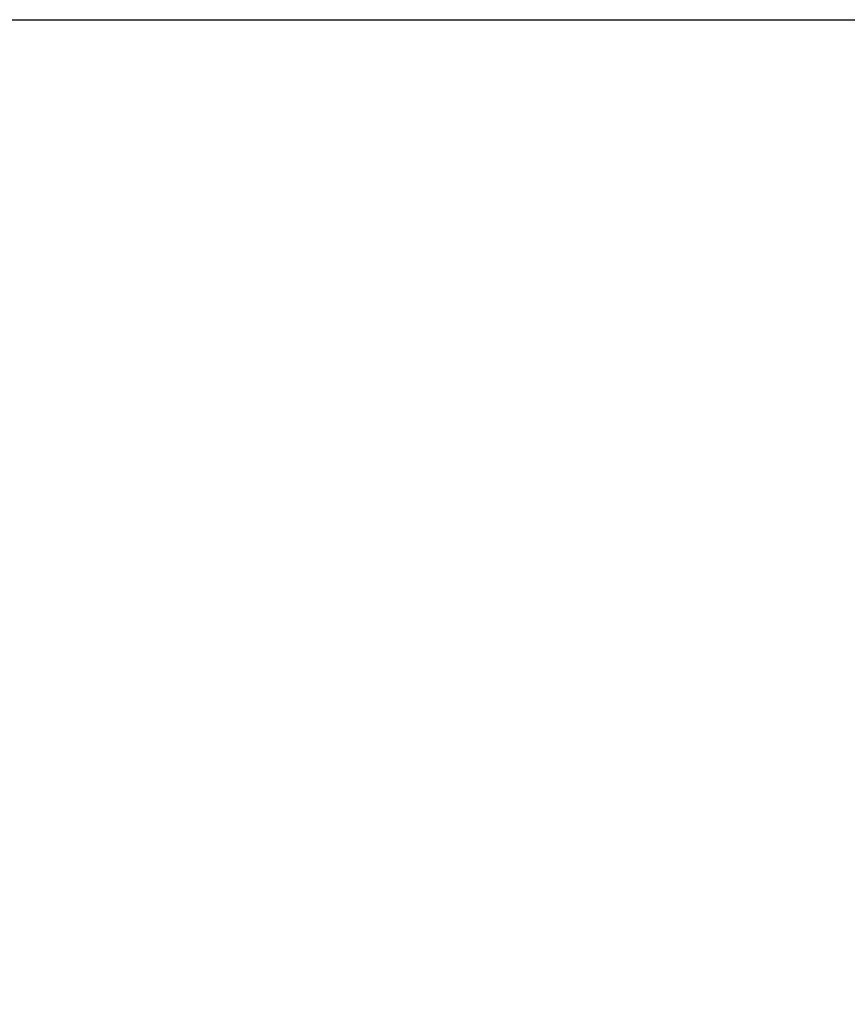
# Model space of a CAD drawing. Header units: millimetres. Extents: x 15 to 2005, y -26 to 622.
# Tile 380 of 656: x 93.17678 to 93.18477, y -12.25266 to -12.24316. Entities that reach past the tile are written whole.
import ezdxf

# ---------------------------------------------------------------- set-up
doc = ezdxf.new("R2010")
doc.units = ezdxf.units.MM

# ---------------------------------------------------------------- blocks, each defined once
blk = doc.blocks.new('SG')
at = {"color": 7, "linetype": 'Continuous'}
blk.add_open_spline([(93.1316697, -12.2431625), (93.1330879, -12.2431725), (93.1345142, -12.2432029), (93.1359479, -12.243254), (93.1373889, -12.2433261), (93.1388366, -12.2434196), (93.1402906, -12.2435348), (93.1417506, -12.2436719), (93.1432161, -12.2438313), (93.1446866, -12.2440133), (93.1461616, -12.2442181), (93.1476407, -12.2444461), (93.1491234, -12.2446974), (93.1506092, -12.2449724), (93.1520975, -12.2452712), (93.1535879, -12.2455941), (93.1550798, -12.2459412), (93.1565725, -12.2463128), (93.1580657, -12.2467091), (93.1595587, -12.2471302), (93.1610508, -12.2475761), (93.1625417, -12.2480472), (93.1640305, -12.2485433), (93.1655168, -12.2490648), (93.1669998, -12.2496115), (93.1684791, -12.2501836), (93.169954, -12.2507811), (93.1714237, -12.251404), (93.1728878, -12.2520523), (93.1743456, -12.2527259), (93.1757964, -12.2534249), (93.1772396, -12.2541491), (93.1786745, -12.2548984), (93.1801006, -12.2556728), (93.1815171, -12.256472), (93.1829234, -12.257296), (93.184319, -12.2581445), (93.1857031, -12.2590174), (93.1870751, -12.2599144), (93.1884345, -12.2608353), (93.1897805, -12.2617798), (93.1911127, -12.2627477), (93.1924303, -12.2637386), (93.1937328, -12.2647522), (93.1950197, -12.2657882), (93.1962903, -12.2668462), (93.1975441, -12.2679257), (93.1987805, -12.2690265), (93.199999, -12.2701481), (93.2011991, -12.27129), (93.2023803, -12.2724518), (93.2035421, -12.273633), (93.204684, -12.2748331), (93.2058056, -12.2760516), (93.2069064, -12.277288), (93.2079859, -12.2785418), (93.2090439, -12.2798124), (93.2100799, -12.2810993), (93.2110935, -12.2824018), (93.2120844, -12.2837194), (93.2130523, -12.2850516), (93.2139968, -12.2863976), (93.2149177, -12.287757), (93.2158147, -12.289129), (93.2166876, -12.2905131), (93.2175361, -12.2919087), (93.2183601, -12.293315), (93.2191593, -12.2947315), (93.2199337, -12.2961576), (93.220683, -12.2975925), (93.2214072, -12.2990357), (93.2221062, -12.3004865), (93.2227798, -12.3019443), (93.2234281, -12.3034084), (93.224051, -12.3048781), (93.2246485, -12.306353), (93.2252206, -12.3078323), (93.2257673, -12.3093153), (93.2262888, -12.3108016), (93.2267849, -12.3122904), (93.227256, -12.3137813), (93.227702, -12.3152734), (93.228123, -12.3167664), (93.2285193, -12.3182596), (93.2288909, -12.3197524), (93.229238, -12.3212442), (93.2295609, -12.3227346), (93.2298597, -12.3242229), (93.2301347, -12.3257087), (93.230386, -12.3271914), (93.230614, -12.3286705), (93.2308188, -12.3301455), (93.2310008, -12.331616), (93.2311602, -12.3330815), (93.2312974, -12.3345415), (93.2314125, -12.3359955), (93.231506, -12.3374432), (93.2315781, -12.3388842), (93.2316292, -12.3403179), (93.2316596, -12.3417442), (93.2316697, -12.3431625)], degree=1, knots=[0, 0, 0.009029, 0.018111, 0.027245, 0.03643, 0.045665, 0.054951, 0.064287, 0.073671, 0.083104, 0.092585, 0.102112, 0.111686, 0.121306, 0.13097, 0.140678, 0.150429, 0.160223, 0.170058, 0.179933, 0.189848, 0.199801, 0.209792, 0.21982, 0.229883, 0.23998, 0.25011, 0.260273, 0.270467, 0.28069, 0.290942, 0.301222, 0.311527, 0.321858, 0.332212, 0.342589, 0.352987, 0.363404, 0.37384, 0.384293, 0.394762, 0.405245, 0.41574, 0.426248, 0.436765, 0.447291, 0.457824, 0.468363, 0.478906, 0.489452, 0.5, 0.510548, 0.521094, 0.531637, 0.542176, 0.552709, 0.563235, 0.573752, 0.58426, 0.594755, 0.605238, 0.615707, 0.62616, 0.636596, 0.647013, 0.657411, 0.667788, 0.678142, 0.688473, 0.698778, 0.709058, 0.71931, 0.729533, 0.739727, 0.74989, 0.76002, 0.770117, 0.78018, 0.790208, 0.800199, 0.810152, 0.820067, 0.829942, 0.839777, 0.849571, 0.859322, 0.86903, 0.878694, 0.888314, 0.897888, 0.907415, 0.916896, 0.926329, 0.935713, 0.945049, 0.954335, 0.96357, 0.972755, 0.981889, 0.990971, 1, 1], dxfattribs=at)

msp = doc.modelspace()

# ---------------------------------------------------------------- linework, layer by layer
at = {"color": 7, "linetype": 'Continuous'}
msp.add_line((91.9816697, -12.2431625), (156.9816697, -12.2431625), dxfattribs=at)
msp.add_arc((93.1316697, -12.3431625), 0.1, 0, 90, dxfattribs=at)

# ---------------------------------------------------------------- block references
msp.add_blockref('SG', (0, 0))

doc.saveas('drawing.dxf')
